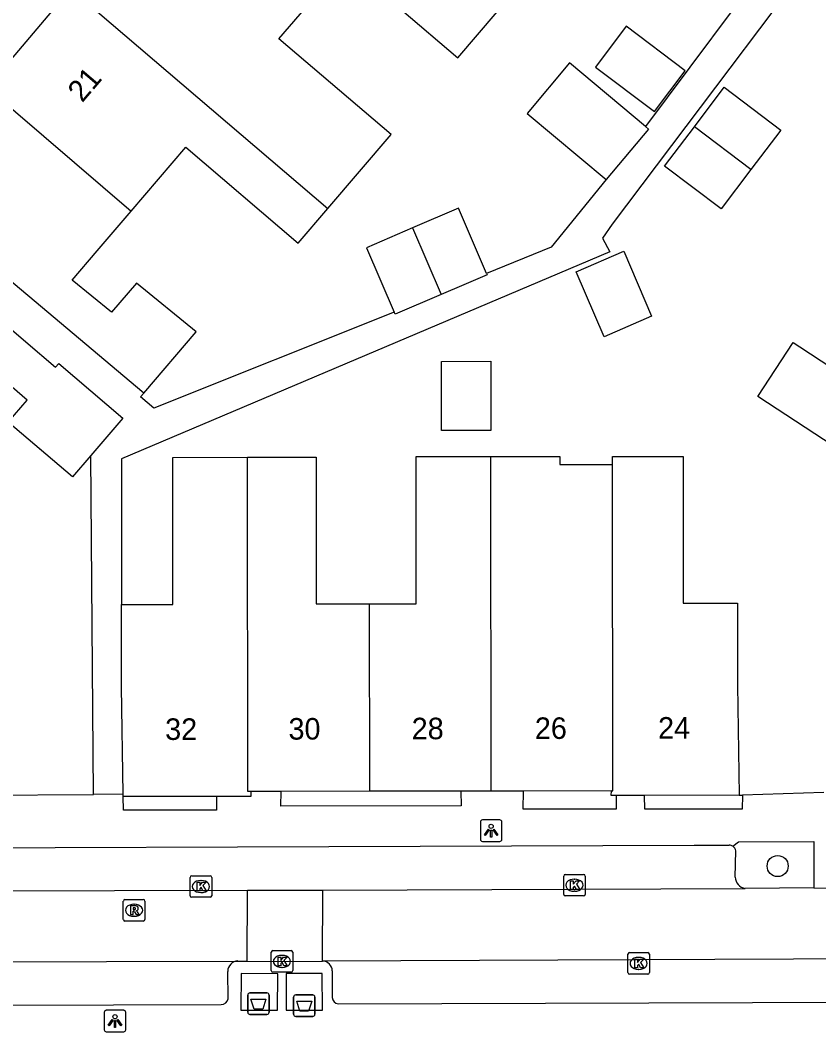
# Model space of a CAD drawing. Extents: x 159718 to 160783, y 383290 to 384030.
# Drawn here: x 160181.77 to 160218.89, y 383825.95 to 383872.96 of the extents above; entities that cross this region are included whole.
import ezdxf

# ---------------------------------------------------------------- set-up
doc = ezdxf.new("R2010")
doc.units = 0
for name, color, linetype in [('IMGEO_Afval_apart_plaats', 7, 'Continuous'), ('IMGEO_Boom', 7, 'Continuous'), ('IMGEO_Groenvoorziening', 7, 'Continuous'), ('IMGEO_Kolk', 7, 'Continuous'), ('IMGEO_Lichtpunt', 7, 'Continuous'), ('IMGEO_Pand', 7, 'Continuous'), ('IMGEO_Pand_nummerreeks', 7, 'Continuous'), ('IMGEO_Parkeervlak_open', 7, 'Continuous'), ('IMGEO_Rijbaan_lokaal_open', 7, 'Continuous'), ('IMGEO_Rioolput', 7, 'Continuous'), ('IMGEO_Voetpad_gesloten', 7, 'Continuous'), ('IMGEO_Voetpad_open', 7, 'Continuous')]:
    doc.layers.add(name, color=color, linetype=linetype)

msp = doc.modelspace()

# ---------------------------------------------------------------- linework, layer by layer
at = {"layer": 'IMGEO_Afval_apart_plaats'}
for p, q in [((160192.346, 383826.86), (160192.346, 383827.66)), ((160192.346, 383827.66), (160192.346, 383826.86)), ((160192.446, 383827.76), (160193.236, 383827.76)), ((160193.236, 383827.76), (160192.446, 383827.76)), ((160193.336, 383827.66), (160193.336, 383826.86)), ((160193.336, 383826.86), (160193.336, 383827.66)), ((160194.479, 383826.768), (160194.479, 383827.568)), ((160194.479, 383827.568), (160194.479, 383826.768)), ((160194.579, 383827.668), (160195.369, 383827.668)), ((160195.369, 383827.668), (160194.579, 383827.668)), ((160195.469, 383827.568), (160195.469, 383826.768)), ((160195.469, 383826.768), (160195.469, 383827.568)), ((160193.236, 383826.76), (160192.446, 383826.76)), ((160192.446, 383826.76), (160193.236, 383826.76)), ((160195.369, 383826.668), (160194.579, 383826.668)), ((160194.579, 383826.668), (160195.369, 383826.668))]:
    msp.add_line(p, q, dxfattribs=at)
for points in [[(160192.489, 383827.474), (160193.193, 383827.474), (160193.044, 383827.004), (160192.638, 383827.004), (160192.489, 383827.474)], [(160194.622, 383827.382), (160195.326, 383827.382), (160195.177, 383826.912), (160194.771, 383826.912), (160194.622, 383827.382)]]:
    msp.add_lwpolyline(points, dxfattribs=at)
for centre, start, end in [((160192.446, 383827.66), 90, 180), ((160192.446, 383827.66), 90, 180), ((160193.236, 383827.66), 0, 90), ((160193.236, 383827.66), 360, 90), ((160194.579, 383827.568), 90, 180), ((160194.579, 383827.568), 90, 180), ((160195.369, 383827.568), 0, 90), ((160195.369, 383827.568), 360, 90), ((160192.446, 383826.86), 180, 270), ((160192.446, 383826.86), 180, 270), ((160193.236, 383826.86), 270, 0), ((160193.236, 383826.86), 270, 0), ((160194.579, 383826.768), 180, 270), ((160194.579, 383826.768), 180, 270), ((160195.369, 383826.768), 270, 0), ((160195.369, 383826.768), 270, 0)]:
    msp.add_arc(centre, 0.1, start, end, dxfattribs=at)
at = {"layer": 'IMGEO_Boom'}
msp.add_circle((160216.975, 383833.655), 0.489, dxfattribs=at)
at = {"layer": 'IMGEO_Groenvoorziening'}
msp.add_lwpolyline([(160215.191, 383836.945), (160215.339, 383836.945)], dxfattribs=at)
at = {"layer": 'IMGEO_Kolk'}
for p, q in [((160189.669, 383832.278), (160189.669, 383833.13)), ((160189.744, 383833.204), (160190.596, 383833.204)), ((160190.67, 383833.13), (160190.67, 383832.278)), ((160207.031, 383832.338), (160207.031, 383833.19)), ((160207.106, 383833.264), (160207.958, 383833.264)), ((160207.519, 383833.044), (160207.544, 383833.044)), ((160208.032, 383833.19), (160208.032, 383832.338)), ((160190.157, 383832.984), (160190.182, 383832.984)), ((160190.596, 383832.204), (160189.744, 383832.204)), ((160190.18, 383832.424), (160190.155, 383832.424)), ((160207.958, 383832.264), (160207.106, 383832.264)), ((160207.542, 383832.484), (160207.517, 383832.484)), ((160193.435, 383828.798), (160193.435, 383829.65)), ((160193.51, 383829.724), (160194.362, 383829.724)), ((160193.923, 383829.504), (160193.948, 383829.504)), ((160194.436, 383829.65), (160194.436, 383828.798)), ((160210.013, 383828.706), (160210.013, 383829.558)), ((160210.088, 383829.632), (160210.94, 383829.632)), ((160210.501, 383829.412), (160210.526, 383829.412)), ((160211.014, 383829.558), (160211.014, 383828.706)), ((160193.946, 383828.944), (160193.921, 383828.944)), ((160210.524, 383828.852), (160210.499, 383828.852)), ((160194.362, 383828.724), (160193.51, 383828.724)), ((160210.94, 383828.632), (160210.088, 383828.632))]:
    msp.add_line(p, q, dxfattribs=at)
for points in [[(160189.669, 383832.278), (160189.669, 383833.13)], [(160189.744, 383833.204), (160190.596, 383833.204)], [(160190.67, 383833.13), (160190.67, 383832.278)], [(160207.031, 383832.338), (160207.031, 383833.19)], [(160207.106, 383833.264), (160207.958, 383833.264)], [(160208.032, 383833.19), (160208.032, 383832.338)], [(160189.99, 383832.904), (160190.113, 383832.904), (160190.113, 383832.753), (160190.243, 383832.904), (160190.407, 383832.904), (160190.261, 383832.753), (160190.414, 383832.504), (160190.262, 383832.504), (160190.177, 383832.668), (160190.113, 383832.601), (160190.113, 383832.504), (160189.99, 383832.504), (160189.99, 383832.904)], [(160207.352, 383832.964), (160207.475, 383832.964), (160207.475, 383832.813), (160207.605, 383832.964), (160207.769, 383832.964), (160207.623, 383832.813), (160207.776, 383832.564), (160207.624, 383832.564), (160207.539, 383832.728), (160207.475, 383832.661), (160207.475, 383832.564), (160207.352, 383832.564), (160207.352, 383832.964)], [(160190.596, 383832.204), (160189.744, 383832.204)], [(160207.958, 383832.264), (160207.106, 383832.264)], [(160193.435, 383828.798), (160193.435, 383829.65)], [(160193.51, 383829.724), (160194.362, 383829.724)], [(160193.756, 383829.424), (160193.879, 383829.424), (160193.879, 383829.273), (160194.009, 383829.424), (160194.173, 383829.424), (160194.027, 383829.273), (160194.18, 383829.024), (160194.028, 383829.024), (160193.943, 383829.188), (160193.879, 383829.121), (160193.879, 383829.024), (160193.756, 383829.024), (160193.756, 383829.424)], [(160194.436, 383829.65), (160194.436, 383828.798)], [(160210.013, 383828.706), (160210.013, 383829.558)], [(160210.088, 383829.632), (160210.94, 383829.632)], [(160210.334, 383829.332), (160210.457, 383829.332), (160210.457, 383829.181), (160210.587, 383829.332), (160210.751, 383829.332), (160210.605, 383829.181), (160210.758, 383828.932), (160210.606, 383828.932), (160210.521, 383829.096), (160210.457, 383829.029), (160210.457, 383828.932), (160210.334, 383828.932), (160210.334, 383829.332)], [(160211.014, 383829.558), (160211.014, 383828.706)], [(160194.362, 383828.724), (160193.51, 383828.724)], [(160210.94, 383828.632), (160210.088, 383828.632)]]:
    msp.add_lwpolyline(points, dxfattribs=at)
for centre, start, end in [((160189.746, 383833.128), 91.552, 178.448), ((160189.746, 383833.128), 91.552, 178.448), ((160190.594, 383833.128), 1.552, 88.448), ((160190.594, 383833.128), 1.552, 88.448), ((160207.108, 383833.188), 91.552, 178.448), ((160207.108, 383833.188), 91.552, 178.448), ((160207.956, 383833.188), 1.552, 88.448), ((160207.956, 383833.188), 1.552, 88.448), ((160189.746, 383832.28), 181.552, 268.448), ((160189.746, 383832.28), 181.552, 268.448), ((160190.594, 383832.28), 271.552, 358.448), ((160190.594, 383832.28), 271.552, 358.448), ((160207.108, 383832.34), 181.552, 268.448), ((160207.108, 383832.34), 181.552, 268.448), ((160207.956, 383832.34), 271.552, 358.448), ((160207.956, 383832.34), 271.552, 358.448), ((160193.512, 383829.648), 91.552, 178.448), ((160193.512, 383829.648), 91.552, 178.448), ((160194.36, 383829.648), 1.552, 88.448), ((160194.36, 383829.648), 1.552, 88.448), ((160210.09, 383829.556), 91.552, 178.448), ((160210.09, 383829.556), 91.552, 178.448), ((160210.938, 383829.556), 1.552, 88.448), ((160210.938, 383829.556), 1.552, 88.448), ((160193.512, 383828.8), 181.552, 268.448), ((160193.512, 383828.8), 181.552, 268.448), ((160194.36, 383828.8), 271.552, 358.448), ((160194.36, 383828.8), 271.552, 358.448), ((160210.09, 383828.708), 181.552, 268.448), ((160210.09, 383828.708), 181.552, 268.448), ((160210.938, 383828.708), 271.552, 358.448), ((160210.938, 383828.708), 271.552, 358.448)]:
    msp.add_arc(centre, 0.0765, start, end, dxfattribs=at)
for centre, major_axis, ratio, start_param, end_param in [((160207.518, 383832.764), (-0.387, 0.002), 0.722429, 4.712389, 7.853982), ((160207.543, 383832.764), (-0.39, 0.002), 0.717154, 1.570796, 4.712389), ((160190.156, 383832.704), (-0.387, 0.002), 0.722429, 4.712389, 7.853982), ((160190.181, 383832.704), (-0.39, 0.002), 0.717154, 1.570796, 4.712389), ((160193.922, 383829.224), (-0.387, 0.002), 0.722429, 4.712389, 7.853982), ((160193.947, 383829.224), (-0.39, 0.002), 0.717154, 1.570796, 4.712389), ((160210.5, 383829.132), (-0.387, 0.002), 0.722429, 4.712389, 7.853982), ((160210.525, 383829.132), (-0.39, 0.002), 0.717154, 1.570796, 4.712389)]:
    msp.add_ellipse(centre, major_axis=major_axis, ratio=ratio, start_param=start_param, end_param=end_param, dxfattribs=at)
at = {"layer": 'IMGEO_Lichtpunt'}
for p, q in [((160203.16, 383835.703), (160203.16, 383834.896)), ((160203.16, 383835.703), (160203.16, 383834.896)), ((160204.062, 383835.798), (160203.254, 383835.798)), ((160204.062, 383835.798), (160203.254, 383835.798)), ((160204.156, 383834.896), (160204.156, 383835.703)), ((160204.156, 383834.896), (160204.156, 383835.703)), ((160203.254, 383834.802), (160204.062, 383834.802)), ((160203.254, 383834.802), (160204.062, 383834.802)), ((160186.579, 383826.951), (160185.771, 383826.951)), ((160186.579, 383826.951), (160185.771, 383826.951)), ((160185.677, 383826.856), (160185.677, 383826.049)), ((160185.677, 383826.856), (160185.677, 383826.049)), ((160186.673, 383826.049), (160186.673, 383826.856)), ((160186.673, 383826.049), (160186.673, 383826.856)), ((160185.771, 383825.955), (160186.579, 383825.955)), ((160185.771, 383825.955), (160186.579, 383825.955))]:
    msp.add_line(p, q, dxfattribs=at)
for points in [[(160203.534, 383835.367), (160203.573, 383835.339), (160203.385, 383835.077), (160203.347, 383835.104), (160203.534, 383835.367)], [(160203.636, 383835.319), (160203.683, 383835.319), (160203.683, 383834.997), (160203.636, 383834.997), (160203.636, 383835.319)], [(160203.746, 383835.339), (160203.784, 383835.366), (160203.971, 383835.104), (160203.932, 383835.076), (160203.746, 383835.339)], [(160186.051, 383826.52), (160186.09, 383826.492), (160185.902, 383826.23), (160185.864, 383826.257), (160186.051, 383826.52)], [(160186.153, 383826.472), (160186.2, 383826.472), (160186.2, 383826.15), (160186.153, 383826.15), (160186.153, 383826.472)], [(160186.263, 383826.492), (160186.301, 383826.519), (160186.488, 383826.257), (160186.449, 383826.229), (160186.263, 383826.492)]]:
    msp.add_lwpolyline(points, dxfattribs=at)
for centre in [(160203.659, 383835.501), (160186.176, 383826.654)]:
    msp.add_circle(centre, 0.0994, dxfattribs=at)
for centre, start, end in [((160203.254, 383835.703), 90, 180), ((160203.254, 383835.703), 90, 180), ((160204.062, 383835.703), 0, 90), ((160204.062, 383835.703), 0, 90), ((160203.254, 383834.896), 180, 270), ((160203.254, 383834.896), 180, 270), ((160204.062, 383834.896), 270, 0), ((160204.062, 383834.896), 270, 360), ((160185.771, 383826.856), 90, 180), ((160185.771, 383826.856), 90, 180), ((160186.579, 383826.856), 0, 90), ((160186.579, 383826.856), 0, 90), ((160185.771, 383826.049), 180, 270), ((160185.771, 383826.049), 180, 270), ((160186.579, 383826.049), 270, 0), ((160186.579, 383826.049), 270, 360)]:
    msp.add_arc(centre, 0.0946, start, end, dxfattribs=at)
at = {"layer": 'IMGEO_Pand'}
for points in [[(160194.775, 383873.241), (160196.867, 383875.688), (160202.114, 383871.205), (160203.938, 383873.341)], [(160184.005, 383874.287), (160180.212, 383869.829)], [(160184.614, 383873.995), (160196.069, 383864.206)], [(160196.069, 383864.206), (160199.008, 383867.645), (160193.798, 383872.097), (160194.775, 383873.241)], [(160212.677, 383870.605), (160209.942, 383872.674), (160208.51, 383870.781), (160211.245, 383868.712), (160212.677, 383870.605)], [(160210.826, 383868.027), (160207.304, 383870.979), (160205.333, 383868.626), (160209.005, 383865.55)], [(160180.212, 383869.829), (160186.931, 383864.087)], [(160213.104, 383868.011), (160214.491, 383869.844), (160217.121, 383867.855), (160215.734, 383866.021)], [(160210.826, 383868.027), (160210.976, 383867.902), (160209.005, 383865.55)], [(160215.734, 383866.021), (160214.346, 383864.188), (160211.717, 383866.177), (160213.104, 383868.011)], [(160215.734, 383866.021), (160213.104, 383868.011)], [(160186.931, 383864.087), (160189.47, 383867.059), (160194.693, 383862.596), (160196.069, 383864.206)], [(160187.521, 383855.636), (160176.721, 383864.704)], [(160187.521, 383855.636), (160189.95, 383858.479), (160187.174, 383860.747), (160186.014, 383859.39), (160184.19, 383860.88), (160185.35, 383862.237), (160186.931, 383864.087)], [(160203.447, 383861.186), (160202.141, 383864.222), (160200.005, 383863.304)], [(160175.641, 383863.436), (160179.378, 383860.278), (160182.024, 383858.008), (160183.408, 383856.833), (160183.568, 383857.008), (160186.535, 383854.473), (160185.049, 383852.734)], [(160200.005, 383863.304), (160197.868, 383862.385), (160199.154, 383859.393)], [(160200.005, 383863.304), (160201.334, 383860.211)], [(160211.119, 383859.2), (160208.916, 383858.252), (160207.617, 383861.273), (160209.82, 383862.22), (160211.119, 383859.2)], [(160203.447, 383861.186), (160203.471, 383861.13), (160202.394, 383860.667), (160201.334, 383860.211)], [(160201.334, 383860.211), (160199.197, 383859.293), (160199.154, 383859.393)], [(160227.731, 383844.557), (160223.479, 383847.434), (160220.298, 383849.517), (160221.754, 383851.741), (160216.051, 383855.474), (160217.691, 383857.978), (160218.002, 383857.775), (160223.453, 383854.207)], [(160203.651, 383853.888), (160201.352, 383853.886), (160201.349, 383857.106), (160203.648, 383857.108), (160203.651, 383853.888)], [(160185.049, 383852.734), (160184.193, 383851.733), (160181.218, 383854.275), (160182.094, 383855.3), (160180.569, 383856.603), (160177.15, 383852.602)], [(160186.473, 383845.801), (160188.87, 383845.803), (160188.864, 383852.645), (160192.331, 383852.648)], [(160192.331, 383852.648), (160195.525, 383852.651), (160195.53, 383845.84), (160197.992, 383845.842)], [(160192.492, 383837.117), (160192.345, 383837.117), (160192.331, 383852.109), (160192.331, 383852.648)], [(160197.992, 383845.842), (160200.175, 383845.843), (160200.17, 383852.68), (160203.641, 383852.683)], [(160203.641, 383852.683), (160206.851, 383852.686), (160206.851, 383852.317), (160209.046, 383852.318), (160209.296, 383852.318)], [(160203.655, 383837.139), (160203.641, 383852.162), (160203.641, 383852.683)], [(160209.253, 383837.149), (160209.31, 383837.15), (160209.296, 383852.282), (160209.296, 383852.318)], [(160209.296, 383852.318), (160209.296, 383852.688), (160212.577, 383852.69), (160212.582, 383845.877), (160215.107, 383845.878), (160215.11, 383842.065), (160215.191, 383836.945)], [(160186.551, 383836.99), (160186.476, 383841.989), (160186.473, 383845.801)], [(160197.992, 383845.842), (160198, 383837.128)], [(160186.563, 383836.881), (160186.552, 383836.881), (160186.551, 383836.99)], [(160190.895, 383836.887), (160186.563, 383836.881)], [(160192.492, 383837.117), (160192.492, 383836.889), (160190.895, 383836.887)], [(160193.897, 383837.12), (160192.492, 383837.117)], [(160198, 383837.128), (160193.897, 383837.12)], [(160202.255, 383837.136), (160198, 383837.128)], [(160203.655, 383837.139), (160202.255, 383837.136)], [(160205.166, 383837.142), (160203.655, 383837.139)], [(160209.253, 383837.149), (160205.166, 383837.142)], [(160209.465, 383836.939), (160209.238, 383836.939), (160209.253, 383837.149)], [(160210.789, 383836.941), (160209.465, 383836.939)], [(160215.191, 383836.945), (160210.789, 383836.941)]]:
    msp.add_lwpolyline(points, dxfattribs=at)
at = {"layer": 'IMGEO_Parkeervlak_open'}
msp.add_lwpolyline([(160215.003, 383833.142), (160215.027, 383834.359)], dxfattribs=at)
for centre, radius, start, end in [((160214.703, 383834.303), 0.329, 9.8515, 55.5381), ((160215.555, 383833.162), 0.552, 182.0307, 260.5418)]:
    msp.add_arc(centre, radius, start, end, dxfattribs=at)
at = {"layer": 'IMGEO_Rijbaan_lokaal_open'}
for points in [[(160195.83, 383832.534), (160215.464, 383832.617)], [(160218.652, 383832.645), (160215.464, 383832.617)], [(160218.652, 383832.645), (160219.543, 383832.629)], [(160161.381, 383832.454), (160192.33, 383832.529)], [(160192.321, 383829.236), (160192.33, 383832.529)], [(160192.33, 383832.529), (160195.83, 383832.534)], [(160195.826, 383829.239), (160195.83, 383832.534)], [(160221.354, 383829.345), (160195.826, 383829.239)], [(160155.254, 383829.14), (160191.883, 383829.243)], [(160191.883, 383829.243), (160192.321, 383829.236)], [(160192.321, 383829.236), (160193.936, 383829.224), (160195.79, 383829.239), (160195.826, 383829.239)]]:
    msp.add_lwpolyline(points, dxfattribs=at)
at = {"layer": 'IMGEO_Rioolput'}
for p, q in [((160186.638, 383832.101), (160187.49, 383832.101)), ((160186.563, 383831.175), (160186.563, 383832.027)), ((160187.051, 383831.881), (160187.076, 383831.881)), ((160187.564, 383832.027), (160187.564, 383831.175)), ((160187.074, 383831.321), (160187.049, 383831.321)), ((160187.49, 383831.101), (160186.638, 383831.101))]:
    msp.add_line(p, q, dxfattribs=at)
for points in [[(160186.638, 383832.101), (160187.49, 383832.101)], [(160186.563, 383831.175), (160186.563, 383832.027)], [(160187.152, 383831.799), (160186.9, 383831.801), (160186.9, 383831.401)], [(160187.078, 383831.72), (160187.024, 383831.72), (160187.024, 383831.639)], [(160187.024, 383831.639), (160187.076, 383831.639)], [(160187.564, 383832.027), (160187.564, 383831.175)], [(160186.9, 383831.401), (160187.024, 383831.401), (160187.024, 383831.563), (160187.035, 383831.563)], [(160187.082, 383831.534), (160187.153, 383831.401), (160187.293, 383831.401), (160187.228, 383831.527)], [(160187.49, 383831.101), (160186.638, 383831.101)]]:
    msp.add_lwpolyline(points, dxfattribs=at)
for centre, radius, start, end in [((160186.64, 383832.025), 0.0765, 91.552, 178.448), ((160186.64, 383832.025), 0.0765, 91.552, 178.448), ((160187.488, 383832.025), 0.0765, 1.552, 88.448), ((160187.488, 383832.025), 0.0765, 1.552, 88.448), ((160187.06, 383831.828), 0.19, 274.7715, 282.9687), ((160187.084, 383831.624), 0.0964, 77.0061, 93.1865), ((160187.098, 383831.681), 0.0378, 276.6634, 79.6772), ((160187.151, 383831.689), 0.109, 350.3612, 89.416), ((160187.149, 383831.689), 0.112, 277.5842, 350.9817), ((160186.64, 383831.177), 0.0765, 181.552, 268.448), ((160186.64, 383831.177), 0.0765, 181.552, 268.448), ((160187.034, 383831.51), 0.0533, 26.0293, 88.6989), ((160187.133, 383831.474), 0.108, 29.5134, 73.7905), ((160187.488, 383831.177), 0.0765, 271.552, 358.448), ((160187.488, 383831.177), 0.0765, 271.552, 358.448)]:
    msp.add_arc(centre, radius, start, end, dxfattribs=at)
for centre, major_axis, ratio, start_param, end_param in [((160187.05, 383831.601), (-0.387, 0.002), 0.722429, 4.712389, 7.853982), ((160187.075, 383831.601), (-0.39, 0.002), 0.717154, 1.570796, 4.712389)]:
    msp.add_ellipse(centre, major_axis=major_axis, ratio=ratio, start_param=start_param, end_param=end_param, dxfattribs=at)
at = {"layer": 'IMGEO_Voetpad_gesloten'}
for points in [[(160193.745, 383828.644), (160192.038, 383828.662), (160192.023, 383826.961), (160193.725, 383826.954), (160193.745, 383828.644)], [(160195.803, 383828.667), (160194.125, 383828.657), (160194.136, 383826.958), (160195.822, 383826.958), (160195.803, 383828.667)]]:
    msp.add_lwpolyline(points, dxfattribs=at)
at = {"layer": 'IMGEO_Voetpad_open'}
for points in [[(160276.093, 383915.588), (160275.909, 383905.362), (160238.025, 383899.101), (160233.917, 383896.149), (160209.286, 383863.48), (160208.839, 383862.83), (160209.171, 383862.195), (160186.473, 383852.573), (160186.473, 383845.801)], [(160223.204, 383884.572), (160210.826, 383868.027)], [(160209.005, 383865.55), (160206.449, 383862.406), (160203.447, 383861.186)], [(160199.154, 383859.393), (160187.986, 383854.927), (160187.367, 383855.456), (160187.521, 383855.636)], [(160185.171, 383836.979), (160185.049, 383852.734)], [(160179.966, 383836.942), (160185.171, 383836.979)], [(160186.551, 383836.99), (160185.171, 383836.979)], [(160190.895, 383836.887), (160190.894, 383836.256), (160186.57, 383836.25), (160186.563, 383836.881)], [(160202.255, 383837.136), (160202.261, 383836.457), (160193.887, 383836.436), (160193.897, 383837.12)], [(160209.465, 383836.939), (160209.462, 383836.302), (160205.153, 383836.297), (160205.166, 383837.142)], [(160215.339, 383836.945), (160215.328, 383836.296), (160210.795, 383836.294), (160210.789, 383836.941)], [(160219.121, 383837.075), (160215.339, 383836.945)], [(160162.149, 383834.439), (160213.098, 383834.629), (160214.723, 383834.631)], [(160214.889, 383834.574), (160215.153, 383834.779), (160218.651, 383834.797), (160218.652, 383832.645)], [(160191.429, 383827.485), (160191.417, 383828.761)], [(160196.272, 383828.786), (160196.276, 383827.541)], [(160156.033, 383827.109), (160191.114, 383827.228)], [(160196.548, 383827.248), (160220.623, 383827.334)]]:
    msp.add_lwpolyline(points, dxfattribs=at)
for centre, radius, start, end in [((160214.705, 383834.309), 0.322, 55.2509, 86.8469), ((160191.899, 383828.762), 0.482, 91.854, 180.0799), ((160195.812, 383828.78), 0.46, 0.8003, 88.3075), ((160191.13, 383827.53), 0.303, 267.052, 351.3681), ((160196.612, 383827.58), 0.339, 186.685, 259.0578)]:
    msp.add_arc(centre, radius, start, end, dxfattribs=at)

# ---------------------------------------------------------------- texts
at = {"layer": 'IMGEO_Pand_nummerreeks'}
for s, rotation, p in [('21', 49.6296, (160184.653, 383869.096)), ('30', 0.1547, (160194.241, 383839.53)), ('28', 0.1547, (160199.967, 383839.545)), ('26', 0.1547, (160205.691, 383839.56)), ('24', 0.1547, (160211.418, 383839.575)), ('32', 0.1547, (160188.508, 383839.515))]:
    msp.add_text(s, height=1, rotation=rotation, dxfattribs=at).set_placement(p)

doc.saveas('drawing.dxf')
